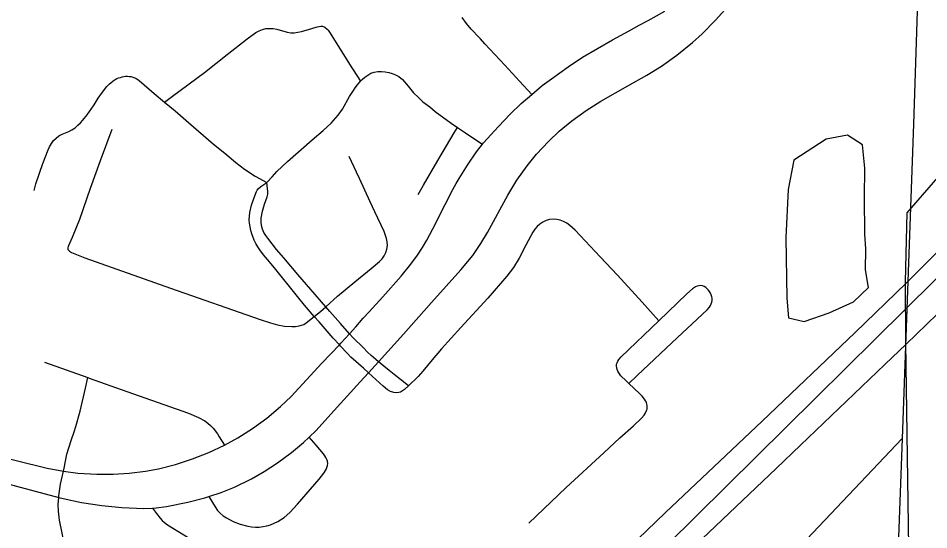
# Model space of a CAD drawing. Extents: x 0 to 34, y 0 to 22.
# Drawn here: x 4.589 to 4.9766, y 17.1265 to 17.3445 of the extents above; entities that cross this region are included whole.
import ezdxf

# ---------------------------------------------------------------- set-up
doc = ezdxf.new("R2010")
doc.units = 0
for name, color, linetype in [('GM_X_City_Street', 7, 'Continuous'), ('GM_X_Corporation', 7, 'Continuous'), ('GM_X_Interstate_Route', 7, 'Continuous'), ('GM_X_Minor_Lake', 7, 'Continuous'), ('GM_X_Minor_River', 7, 'Continuous'), ('SH_Text', 7, 'Continuous')]:
    doc.layers.add(name, color=color, linetype=linetype)

msp = doc.modelspace()

# ---------------------------------------------------------------- linework, layer by layer
at = {"layer": 'GM_X_City_Street'}
for p, q in [((4.71758, 17.21954), (4.71987, 17.22157)), ((4.71502, 17.21748), (4.71758, 17.21954)), ((4.60023, 17.19793), (4.61856, 17.19141))]:
    msp.add_line(p, q, dxfattribs=at)
for points in [[(4.57809, 17.14781), (4.60625, 17.14033), (4.60811, 17.13983), (4.61596, 17.13815), (4.62451, 17.13691), (4.63314, 17.1361), (4.64239, 17.13564), (4.64607, 17.1358), (4.64763, 17.13587), (4.65211, 17.13643), (4.66119, 17.13833), (4.66837, 17.14015), (4.67008, 17.14071), (4.6754, 17.14245), (4.68109, 17.14477), (4.6883, 17.14829), (4.69365, 17.15134), (4.69934, 17.15502), (4.70528, 17.15943), (4.71048, 17.16379), (4.71285, 17.16606), (4.71582, 17.16891), (4.72209, 17.17576), (4.73459, 17.1896), (4.73807, 17.19345), (4.74229, 17.19814), (4.75292, 17.20991), (4.76495, 17.22335), (4.77735, 17.23724), (4.78244, 17.24344), (4.78593, 17.24847), (4.78872, 17.25326), (4.79737, 17.26909), (4.80128, 17.27551), (4.80559, 17.28167), (4.80958, 17.28652), (4.81472, 17.29201), (4.81924, 17.29635), (4.82457, 17.30074), (4.83068, 17.30511), (4.837, 17.30921), (4.84841, 17.31561), (4.85651, 17.32016), (4.86279, 17.32411), (4.86933, 17.32876), (4.87605, 17.33418), (4.88016, 17.33789), (4.88572, 17.34368), (4.89238, 17.35102)], [(4.57416, 17.15947), (4.60135, 17.15276), (4.60821, 17.15146), (4.61434, 17.15068), (4.62247, 17.15022), (4.62936, 17.15026), (4.63625, 17.15068), (4.64309, 17.15157), (4.64865, 17.15257), (4.65594, 17.15443), (4.6631, 17.15673), (4.67008, 17.15952), (4.67673, 17.16258), (4.68241, 17.16569), (4.68877, 17.16971), (4.69484, 17.17415), (4.70059, 17.17901), (4.70512, 17.18335), (4.71825, 17.19751), (4.72567, 17.20535), (4.72635, 17.20607), (4.73, 17.21008), (4.73262, 17.21296), (4.73583, 17.21669), (4.73835, 17.21941), (4.74424, 17.22575), (4.75195, 17.23463), (4.75608, 17.23973), (4.75888, 17.2436), (4.76113, 17.24683), (4.76285, 17.24995), (4.76546, 17.25478), (4.77066, 17.26511), (4.77199, 17.26759), (4.77327, 17.27028), (4.77544, 17.27404), (4.77669, 17.27614), (4.78021, 17.2819), (4.78404, 17.2875), (4.78658, 17.29077), (4.78707, 17.29141), (4.79338, 17.29835), (4.79832, 17.30362), (4.80305, 17.30815), (4.80757, 17.31202), (4.81197, 17.31578), (4.81595, 17.31869), (4.82303, 17.3238), (4.8292, 17.32783), (4.84187, 17.3353), (4.84897, 17.33907), (4.85327, 17.34149), (4.85713, 17.34346), (4.86417, 17.34749)], [(4.80757, 17.31202), (4.80238, 17.31765), (4.79604, 17.32453), (4.78763, 17.33364), (4.7857, 17.3357), (4.78419, 17.3373), (4.78286, 17.33871), (4.78181, 17.33985), (4.77983, 17.34226), (4.77799, 17.34479)], [(4.65127, 17.30875), (4.65466, 17.31128), (4.66823, 17.32139), (4.67793, 17.32901), (4.68639, 17.3357), (4.69015, 17.33842), (4.6915, 17.33916), (4.69292, 17.33973), (4.69442, 17.34007), (4.69594, 17.34017), (4.69748, 17.34006), (4.699, 17.33977), (4.70346, 17.33853), (4.70497, 17.33825), (4.7065, 17.33825), (4.70802, 17.33848), (4.70952, 17.33883), (4.71396, 17.34014), (4.71624, 17.34081), (4.71704, 17.34101), (4.71779, 17.34109), (4.71844, 17.34105), (4.71943, 17.34072), (4.72045, 17.33988), (4.72087, 17.33937), (4.72172, 17.3381), (4.73074, 17.32375), (4.73158, 17.32247), (4.73472, 17.31769)], [(4.73472, 17.31769), (4.73532, 17.31838), (4.73649, 17.3194), (4.73774, 17.32029), (4.73907, 17.32103), (4.7405, 17.32151), (4.74204, 17.32172), (4.7436, 17.32174), (4.74514, 17.32162), (4.74667, 17.32136), (4.74817, 17.32095), (4.74962, 17.32041), (4.75101, 17.31972), (4.75252, 17.31844), (4.75493, 17.31559), (4.75716, 17.31273), (4.7593, 17.31069), (4.76126, 17.30891), (4.76413, 17.30668), (4.76651, 17.30469), (4.77331, 17.29981), (4.77599, 17.29798)], [(4.59582, 17.27105), (4.59651, 17.27397), (4.59941, 17.28258), (4.60168, 17.28836), (4.60234, 17.28976), (4.60312, 17.29109), (4.604, 17.29233), (4.60507, 17.29342), (4.60631, 17.29432), (4.60767, 17.29504), (4.61052, 17.29625), (4.61187, 17.297), (4.61316, 17.29785), (4.61435, 17.29886), (4.61551, 17.29989), (4.61651, 17.30108), (4.61837, 17.30339), (4.6213, 17.30761), (4.62308, 17.31047), (4.6248, 17.31299), (4.62676, 17.31539), (4.62783, 17.3165), (4.62841, 17.31702), (4.62945, 17.31781), (4.6303, 17.31835), (4.631, 17.31874), (4.63168, 17.31902), (4.63249, 17.3193), (4.63316, 17.31949), (4.63396, 17.31967), (4.63468, 17.31973), (4.6355, 17.31978), (4.63622, 17.31972), (4.637, 17.31964), (4.63781, 17.31942), (4.63857, 17.31911), (4.63916, 17.31885), (4.63992, 17.31837), (4.64044, 17.318), (4.64691, 17.31242), (4.65127, 17.30875)], [(4.69483, 17.27444), (4.69704, 17.27697), (4.69913, 17.27923), (4.7036, 17.2835), (4.71416, 17.29263), (4.71882, 17.2967), (4.72219, 17.29983), (4.7242, 17.30206), (4.72516, 17.30323), (4.72694, 17.30575), (4.72998, 17.31115), (4.73164, 17.31376), (4.73243, 17.31489), (4.73333, 17.31604), (4.73472, 17.31769)], [(4.65127, 17.30875), (4.65572, 17.305), (4.66148, 17.3), (4.67208, 17.2909), (4.67687, 17.28702), (4.68158, 17.28303), (4.68525, 17.28021), (4.68987, 17.27721), (4.69483, 17.27444)], [(4.75927, 17.26936), (4.76154, 17.27331), (4.76752, 17.2839), (4.77457, 17.29562), (4.77599, 17.29798)], [(4.77599, 17.29798), (4.77939, 17.29566), (4.78338, 17.29295), (4.78658, 17.29077)], [(4.61031, 17.24584), (4.61023, 17.24649), (4.61041, 17.24731), (4.61213, 17.25127), (4.6152, 17.25883), (4.61981, 17.27214), (4.62398, 17.28394), (4.62904, 17.29727)], [(4.71987, 17.22157), (4.72494, 17.22608), (4.73231, 17.2322), (4.73925, 17.23791), (4.74278, 17.24087), (4.74385, 17.24199), (4.74477, 17.24324), (4.74548, 17.24462), (4.74594, 17.2461), (4.74611, 17.24763), (4.74603, 17.24917), (4.74572, 17.2507), (4.74472, 17.25363), (4.74075, 17.26205), (4.73882, 17.26629), (4.73431, 17.27616), (4.73302, 17.27892), (4.72978, 17.28557)], [(4.73807, 17.19345), (4.73594, 17.19539), (4.73054, 17.20012), (4.72901, 17.20177), (4.72617, 17.20481), (4.72567, 17.20535), (4.72308, 17.20815), (4.71701, 17.21518), (4.71502, 17.21748), (4.71088, 17.22227), (4.70792, 17.22596), (4.69805, 17.23809), (4.69514, 17.24163), (4.69425, 17.24271), (4.69345, 17.24367), (4.69179, 17.24586), (4.69096, 17.24712), (4.69015, 17.2485), (4.68948, 17.24989), (4.68838, 17.2527), (4.688, 17.25411), (4.68773, 17.2556), (4.68749, 17.25711), (4.68735, 17.25863), (4.68736, 17.26015), (4.68757, 17.26167), (4.68828, 17.2649), (4.6893, 17.26768), (4.69036, 17.27061), (4.69073, 17.27121), (4.69117, 17.27181), (4.69226, 17.27273), (4.69483, 17.27444)], [(4.74229, 17.19814), (4.74114, 17.1991), (4.73928, 17.20078), (4.73759, 17.20228), (4.7358, 17.20416), (4.73157, 17.2083), (4.73, 17.21008), (4.72612, 17.21446), (4.72163, 17.21954), (4.71987, 17.22157), (4.71356, 17.22888), (4.70802, 17.23528), (4.70207, 17.24239), (4.69898, 17.2459), (4.69524, 17.25073), (4.69432, 17.25196), (4.69353, 17.25327), (4.69294, 17.25468), (4.69255, 17.25618), (4.69236, 17.2577), (4.69238, 17.25924), (4.69289, 17.26228), (4.69378, 17.26523), (4.69494, 17.26843), (4.69521, 17.26959), (4.69517, 17.27062), (4.69483, 17.27444)], [(4.86172, 17.21564), (4.85455, 17.22357), (4.84409, 17.23496), (4.83672, 17.2429), (4.82604, 17.25414), (4.82375, 17.25624), (4.82249, 17.25714), (4.82114, 17.25791), (4.8197, 17.25847), (4.81821, 17.2588), (4.81667, 17.25889), (4.81514, 17.25872), (4.81367, 17.2583), (4.81226, 17.25767), (4.811, 17.25681), (4.80986, 17.25578), (4.80887, 17.2546), (4.80798, 17.25332), (4.80506, 17.24782), (4.80222, 17.24231), (4.79979, 17.23835), (4.79702, 17.23463), (4.7889, 17.22527), (4.77737, 17.21272), (4.76912, 17.20363), (4.76516, 17.19895), (4.76127, 17.19417), (4.75917, 17.19191), (4.75514, 17.18782)], [(4.61031, 17.24584), (4.61075, 17.2453), (4.61159, 17.24475), (4.61306, 17.24411), (4.61736, 17.24239), (4.65387, 17.22944), (4.69191, 17.21607), (4.69632, 17.21465), (4.69931, 17.21385), (4.70238, 17.2133), (4.70546, 17.2131), (4.70701, 17.21318), (4.70853, 17.2134), (4.70954, 17.21368), (4.71057, 17.21407), (4.71152, 17.21465), (4.71502, 17.21748)], [(4.84886, 17.18886), (4.85245, 17.19226), (4.86956, 17.20844), (4.88219, 17.22026), (4.88322, 17.22145), (4.88367, 17.22215), (4.88397, 17.2228), (4.88418, 17.22354), (4.88429, 17.2243), (4.8843, 17.22519), (4.88416, 17.22585), (4.88395, 17.22662), (4.88365, 17.22734), (4.88323, 17.228), (4.8826, 17.22884), (4.88163, 17.22971), (4.88093, 17.23014), (4.88022, 17.23041), (4.87955, 17.23058), (4.87867, 17.23054), (4.87797, 17.23038), (4.87722, 17.23003), (4.87592, 17.22915), (4.87356, 17.22706), (4.86172, 17.21564)], [(4.84886, 17.18886), (4.84773, 17.18994), (4.84553, 17.19219), (4.8446, 17.19344), (4.84423, 17.19413), (4.84392, 17.19481), (4.84374, 17.19555), (4.84364, 17.19626), (4.84369, 17.19708), (4.84386, 17.19772), (4.8442, 17.19843), (4.84461, 17.19905), (4.84568, 17.20022), (4.86172, 17.21564)], [(4.75514, 17.18782), (4.75164, 17.19058), (4.74901, 17.19266), (4.74682, 17.19439), (4.74229, 17.19814)], [(4.75514, 17.18782), (4.75342, 17.1863), (4.75261, 17.18573), (4.75167, 17.18523), (4.75092, 17.185), (4.75, 17.1849), (4.7489, 17.18499), (4.74744, 17.18545), (4.7461, 17.18623), (4.74432, 17.18774), (4.73807, 17.19345)], [(4.60821, 17.15146), (4.60851, 17.1528), (4.60966, 17.15871), (4.61046, 17.16145), (4.61167, 17.16501), (4.6128, 17.16826), (4.61355, 17.17052), (4.61542, 17.17715), (4.61757, 17.18694), (4.61856, 17.19141)], [(4.61856, 17.19141), (4.61916, 17.1912), (4.63518, 17.18544), (4.66148, 17.17621), (4.66573, 17.17443), (4.66841, 17.17291), (4.66965, 17.17201), (4.67082, 17.171), (4.6719, 17.1699), (4.67375, 17.16743), (4.67456, 17.16611), (4.67673, 17.16258)], [(4.80627, 17.12934), (4.82227, 17.1445), (4.83826, 17.15927), (4.845, 17.16572), (4.85081, 17.17088), (4.85426, 17.17407), (4.85538, 17.17537), (4.85588, 17.17606), (4.85646, 17.17733), (4.85663, 17.17799), (4.85672, 17.17868), (4.85669, 17.17946), (4.85658, 17.18014), (4.85634, 17.18087), (4.856, 17.18149), (4.85549, 17.18222), (4.85449, 17.18344), (4.85338, 17.18456), (4.84886, 17.18886)], [(4.67008, 17.14071), (4.67285, 17.13632), (4.67379, 17.13482), (4.67496, 17.13358), (4.67627, 17.13252), (4.67765, 17.13162), (4.68052, 17.13014), (4.68352, 17.12893), (4.68667, 17.12806), (4.6883, 17.12779), (4.68994, 17.12768), (4.69159, 17.12771), (4.69324, 17.1279), (4.69484, 17.12824), (4.69642, 17.12873), (4.69795, 17.12934), (4.69942, 17.13007), (4.70216, 17.13186), (4.70461, 17.13398), (4.70789, 17.13746), (4.71711, 17.14816), (4.71913, 17.15071), (4.72, 17.15218), (4.72036, 17.15307), (4.72058, 17.15389), (4.72071, 17.15481), (4.72056, 17.15579), (4.72032, 17.15653), (4.71997, 17.15737), (4.71952, 17.1581), (4.71896, 17.15894), (4.71582, 17.1626), (4.71285, 17.16606)], [(4.60625, 17.14033), (4.6063, 17.14105), (4.60699, 17.14593), (4.60821, 17.15146)], [(4.62217, 17.05633), (4.62, 17.06156), (4.61801, 17.06735), (4.61681, 17.07171), (4.6162, 17.07465), (4.61594, 17.07762), (4.61602, 17.08534), (4.61587, 17.08693), (4.61487, 17.09307), (4.61301, 17.10222), (4.60863, 17.12029), (4.60655, 17.1306), (4.60614, 17.1345), (4.60602, 17.13726), (4.60625, 17.14033)], [(4.64607, 17.1358), (4.64788, 17.13346), (4.64934, 17.13156), (4.65023, 17.13051), (4.65123, 17.12963), (4.65252, 17.12864), (4.68029, 17.11166), (4.69334, 17.10329), (4.69839, 17.0999), (4.7001, 17.09847), (4.70154, 17.09724), (4.7051, 17.09354), (4.70849, 17.09014)]]:
    msp.add_lwpolyline(points, dxfattribs=at)
at = {"layer": 'GM_X_Corporation'}
msp.add_lwpolyline([(4.96867, 17.08023), (4.96672, 17.2062), (4.96671, 17.23223), (4.96739, 17.26164), (4.99914, 17.29823)], dxfattribs=at)
at = {"layer": 'GM_X_Interstate_Route'}
for points in [[(4.84879, 17.1187), (4.86455, 17.13387), (4.90559, 17.17286), (4.94521, 17.21066), (4.96694, 17.23168), (4.99377, 17.25845)], [(4.96695, 17.20565), (4.99766, 17.23548)], [(4.60959, 16.85175), (4.61526, 16.85826), (4.62976, 16.87439), (4.63606, 16.8814), (4.63672, 16.88212), (4.66591, 16.91394), (4.68938, 16.93885), (4.70764, 16.95756), (4.71362, 16.9635), (4.73467, 16.98421), (4.74229, 16.99156), (4.76577, 17.01377), (4.77521, 17.02278), (4.78587, 17.03322), (4.81213, 17.05795), (4.83473, 17.07928), (4.88009, 17.12269), (4.91162, 17.15272), (4.92201, 17.16254), (4.95789, 17.19696), (4.96695, 17.20565)]]:
    msp.add_lwpolyline(points, dxfattribs=at)
at = {"layer": 'GM_X_Minor_Lake'}
msp.add_line((4.94983, 17.24629), (4.94937, 17.25251), dxfattribs=at)
msp.add_lwpolyline([(4.94937, 17.25251), (4.94919, 17.26807), (4.94935, 17.2806), (4.94834, 17.29048), (4.94198, 17.29473), (4.93289, 17.29295), (4.91917, 17.28401), (4.91674, 17.27152), (4.91573, 17.25103), (4.91615, 17.22521), (4.9168, 17.21685), (4.92358, 17.21525), (4.9342, 17.21891), (4.94446, 17.22372), (4.95096, 17.22971), (4.94955, 17.23732), (4.94983, 17.24629)], dxfattribs=at)
at = {"layer": 'GM_X_Minor_River'}
for points in [[(4.98588, 17.76947), (4.9787, 17.56607), (4.96999, 17.29932), (4.96524, 17.16538), (4.95657, 16.93205), (4.9509, 16.75638), (4.94055, 16.39518), (4.9347, 16.1774), (4.93025, 15.92165), (4.9265, 15.72131), (4.92336, 15.4796), (4.92222, 15.27619), (4.92282, 15.17713), (4.92051, 14.91302), (4.91908, 14.60032), (4.91777, 14.44208)], [(4.66322, 16.71102), (4.67547, 16.72415), (4.69033, 16.73345), (4.7026, 16.74772), (4.71149, 16.76355), (4.72307, 16.78238), (4.72967, 16.79596), (4.73665, 16.8103), (4.74523, 16.83069), (4.75003, 16.8515), (4.75154, 16.88033), (4.75444, 16.90079), (4.75814, 16.9239), (4.76483, 16.94431), (4.77334, 16.96015), (4.78446, 16.97292), (4.87142, 17.06634), (4.96524, 17.16538)]]:
    msp.add_lwpolyline(points, dxfattribs=at)
at = {"layer": 'SH_Text'}
msp.add_lwpolyline([(3.99293, 16.05737), (4.3255, 16.52675), (4.57529, 16.84083), (4.85248, 17.10757), (5.01711, 17.27058), (5.11699, 17.38197), (5.24033, 17.52767), (5.4467, 17.77753), (5.74271, 18.13817), (6.17725, 18.65894), (6.37399, 18.89616), (6.60804, 19.17492), (6.883, 19.50486), (7.02018, 19.66742)], dxfattribs=at)

doc.saveas('drawing.dxf')
